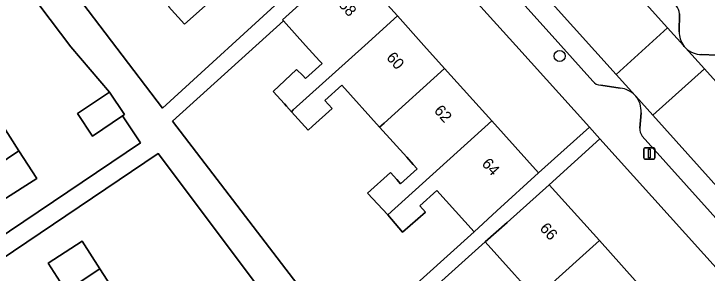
# Model space of a CAD drawing. Extents: x 158352 to 159489, y 383828 to 384603.
# Drawn here: x 158988.7 to 159050.2, y 384229.8 to 384252.8 of the extents above; entities that cross this region are included whole.
import ezdxf

# ---------------------------------------------------------------- set-up
doc = ezdxf.new("R2010")
doc.units = 0
for name, color, linetype in [('IMGEO_Boom', 7, 'Continuous'), ('IMGEO_Erf', 7, 'Continuous'), ('IMGEO_Lichtmast', 7, 'Continuous'), ('IMGEO_Pand', 7, 'Continuous'), ('IMGEO_Pand_nummerreeks', 7, 'Continuous'), ('IMGEO_Parkeervlak_open', 7, 'Continuous'), ('IMGEO_Rijbaan_lokaal_open', 7, 'Continuous'), ('IMGEO_Voetpad_open', 7, 'Continuous')]:
    doc.layers.add(name, color=color, linetype=linetype)

msp = doc.modelspace()

# ---------------------------------------------------------------- linework, layer by layer
at = {"layer": 'IMGEO_Boom'}
msp.add_circle((159037.16, 384249.057), 0.489, dxfattribs=at)
at = {"layer": 'IMGEO_Erf'}
for points in [[(158983.152, 384230.05), (158999.981, 384241.374), (158998.379, 384243.754), (158995.719, 384241.967), (158994.387, 384243.95), (158997.206, 384245.844), (158993.796, 384249.884), (158983.504, 384263.466)], [(158989.753, 384260.415), (159001.908, 384244.436), (159013.252, 384254.815)], [(159006.771, 384254.493), (159003.883, 384251.881), (159002.456, 384253.46)], [(158987.626, 384243.088), (158989.186, 384240.665), (158990.765, 384238.212), (158987.766, 384236.281)], [(159049.357, 384184.354), (159040.963, 384193.949), (159038.866, 384192.066), (159036.819, 384194.345), (159038.831, 384196.151), (159030.506, 384205.481), (159013.427, 384224.622), (159011.157, 384227.628), (159001.534, 384240.404), (158984.024, 384228.622)], [(159033.138, 384229.684), (159030.537, 384232.575), (159019.056, 384222.244)]]:
    msp.add_lwpolyline(points, dxfattribs=at)
for points in [[(159022.835, 384261.552), (159018.359, 384257.514), (159022.762, 384252.621), (159025.12, 384250), (159026.953, 384247.962), (159031.144, 384243.305), (159035.292, 384238.694), (159039.799, 384242.749), (159033.255, 384250)], [(159022.144, 384238.74), (159022.704, 384238.119), (159023.046, 384237.74), (159024.513, 384239.063), (159024.171, 384239.442), (159023.59, 384240.087), (159021.184, 384242.754), (159017.826, 384246.478), (159016.326, 384245.125), (159016.978, 384244.403), (159015.234, 384242.83), (159014.843, 384242.478), (159013.356, 384244.126), (159012.915, 384244.615), (159012.731, 384244.819), (159011.739, 384245.918), (159013.799, 384247.872), (159014.373, 384247.32), (159014.605, 384247.063), (159016.072, 384248.385), (159015.84, 384248.642), (159015.223, 384249.325), (159014.613, 384250), (159012.653, 384252.17), (159002.801, 384243.272), (159018.193, 384223.211), (159029.577, 384233.483), (159026.272, 384237.146), (159024.759, 384235.781), (159025.265, 384235.219), (159023.225, 384233.454), (159021.922, 384234.978), (159020.11, 384236.906)], [(159040.731, 384241.717), (159036.214, 384237.65), (159040.682, 384232.688), (159044.845, 384228.066), (159049.007, 384223.443), (159053.025, 384218.981), (159057.558, 384223.073)], [(158991.783, 384230.699), (158994.783, 384232.63), (158996.345, 384230.203), (158997.922, 384227.754), (158994.923, 384225.823), (158993.382, 384228.215)]]:
    msp.add_lwpolyline(points, close=True, dxfattribs=at)
at = {"layer": 'IMGEO_Lichtmast'}
for p, q in [((159044.716, 384240.922), (159045.506, 384240.922)), ((159045.506, 384240.922), (159044.716, 384240.922)), ((159044.616, 384240.022), (159044.616, 384240.822)), ((159044.616, 384240.822), (159044.616, 384240.022)), ((159045.606, 384240.822), (159045.606, 384240.022)), ((159045.606, 384240.022), (159045.606, 384240.822)), ((159045.506, 384239.922), (159044.716, 384239.922)), ((159044.716, 384239.922), (159045.506, 384239.922))]:
    msp.add_line(p, q, dxfattribs=at)
msp.add_lwpolyline([(159045.036, 384240.797), (159045.186, 384240.797), (159045.186, 384240.047), (159045.036, 384240.047), (159045.036, 384240.797)], dxfattribs=at)
for centre, start, end in [((159044.716, 384240.822), 90, 180), ((159044.716, 384240.822), 90, 180), ((159045.506, 384240.822), 0, 90), ((159045.506, 384240.822), 360, 90), ((159044.716, 384240.022), 180, 270), ((159044.716, 384240.022), 180, 270), ((159045.506, 384240.022), 270, 0), ((159045.506, 384240.022), 270, 0)]:
    msp.add_arc(centre, 0.1, start, end, dxfattribs=at)
at = {"layer": 'IMGEO_Pand'}
for points in [[(159022.762, 384252.621), (159018.359, 384257.514), (159014.651, 384254.161), (159012.562, 384252.271), (159012.653, 384252.17), (159014.613, 384250), (159015.223, 384249.325), (159015.84, 384248.642), (159016.072, 384248.385), (159014.605, 384247.063), (159014.373, 384247.32), (159013.799, 384247.872), (159011.739, 384245.918), (159012.731, 384244.819), (159012.915, 384244.615), (159013.356, 384244.126), (159013.524, 384244.278), (159019.86, 384250)], [(159006.771, 384254.493), (159005.345, 384256.071), (159002.456, 384253.46), (159003.883, 384251.881)], [(159026.953, 384247.962), (159025.12, 384250), (159022.762, 384252.621), (159019.86, 384250), (159013.524, 384244.278), (159013.356, 384244.126), (159014.843, 384242.478), (159015.234, 384242.83), (159016.978, 384244.403), (159016.326, 384245.125), (159017.826, 384246.478), (159021.184, 384242.754), (159021.584, 384243.115)], [(159031.144, 384243.305), (159026.953, 384247.962), (159021.584, 384243.115), (159021.184, 384242.754), (159023.59, 384240.087), (159024.171, 384239.442), (159024.513, 384239.063), (159023.046, 384237.74), (159022.704, 384238.119), (159022.144, 384238.74), (159020.11, 384236.906), (159021.922, 384234.978)], [(158998.379, 384243.754), (158998.538, 384243.861), (158997.206, 384245.844), (158994.387, 384243.95), (158995.719, 384241.967)], [(158989.186, 384240.665), (158987.626, 384243.088), (158984.626, 384241.157), (158986.224, 384238.675)], [(159035.292, 384238.694), (159031.144, 384243.305), (159021.922, 384234.978), (159023.225, 384233.454), (159025.265, 384235.219), (159024.759, 384235.781), (159026.272, 384237.146), (159029.577, 384233.483), (159031.58, 384235.346)], [(158989.186, 384240.665), (158986.224, 384238.675), (158983.645, 384236.942), (158985.141, 384234.716), (158987.677, 384236.42), (158987.766, 384236.281), (158990.765, 384238.212)], [(159040.682, 384232.688), (159036.214, 384237.65), (159032.501, 384234.302), (159030.537, 384232.575), (159033.138, 384229.684), (159033.67, 384229.093), (159034.038, 384228.684), (159032.476, 384227.275), (159032.107, 384227.684), (159031.67, 384228.168), (159029.584, 384226.288), (159030.991, 384224.703), (159031.359, 384224.294), (159031.47, 384224.394)], [(158993.382, 384228.215), (158996.345, 384230.203), (158994.783, 384232.63), (158991.783, 384230.699)], [(159044.845, 384228.066), (159040.682, 384232.688), (159031.47, 384224.394), (159031.359, 384224.294), (159032.581, 384222.94), (159032.906, 384222.58), (159034.977, 384224.448), (159034.652, 384224.808), (159033.98, 384225.554), (159035.603, 384227.017), (159039.222, 384223.004), (159039.498, 384223.252)], [(158993.382, 384228.215), (158994.923, 384225.823), (158997.922, 384227.754), (158996.345, 384230.203)]]:
    msp.add_lwpolyline(points, close=True, dxfattribs=at)
at = {"layer": 'IMGEO_Parkeervlak_open'}
for points in [[(158994.927, 384309.022), (159046.731, 384251.567), (159048.15, 384250)], [(159043.829, 384245.588), (159042.16, 384247.433), (158990.002, 384305.306)], [(158990.579, 384301.836), (158990.971, 384301.379), (159000, 384291.405), (159007.299, 384283.302), (159037.261, 384250), (159040.105, 384246.839)], [(159047.768, 384251.22), (159047.786, 384252.798)], [(159048.334, 384249.783), (159050.008, 384247.923), (159092.46, 384200.729)], [(159051.053, 384249.142), (159049.771, 384249.205)], [(159040.8, 384246.476), (159042.538, 384246.197)], [(159095.7, 384187.827), (159094.094, 384189.61), (159045.427, 384243.808), (159043.906, 384245.502)], [(159044.376, 384244.035), (159044.274, 384242.664)], [(159044.469, 384241.962), (159084.889, 384197.015), (159092.228, 384188.816)]]:
    msp.add_lwpolyline(points, dxfattribs=at)
for centre, radius, start, end in [((159046.726, 384252.8), 1.06, 359.87672, 43.48298), ((159049.732, 384251.165), 1.964, 178.3973, 216.37492), ((159049.683, 384251.062), 1.859, 223.47089, 272.70647), ((159040.828, 384247.377), 0.902, 216.65241, 268.19126), ((159042.39, 384244.21), 1.993, 43.76035, 85.73058), ((159042.386, 384244.206), 1.997, 355.08195, 40.44707), ((159045.432, 384242.608), 1.159, 177.21026, 213.83796)]:
    msp.add_arc(centre, radius, start, end, dxfattribs=at)
at = {"layer": 'IMGEO_Rijbaan_lokaal_open'}
for points in [[(159046.731, 384251.567), (158994.927, 384309.022), (158993.108, 384311.06), (158988.52, 384306.912), (158990.002, 384305.306), (159042.16, 384247.433)], [(159050.008, 384247.923), (159048.334, 384249.783), (159048.217, 384249.914), (159048.15, 384250), (159046.731, 384251.567), (159042.16, 384247.433), (159043.829, 384245.588), (159043.906, 384245.502), (159045.427, 384243.808)], [(159045.427, 384243.808), (159094.094, 384189.61), (159098.723, 384193.79), (159098.61, 384193.916), (159092.566, 384200.613), (159092.46, 384200.729), (159050.008, 384247.923)]]:
    msp.add_lwpolyline(points, close=True, dxfattribs=at)
at = {"layer": 'IMGEO_Voetpad_open'}
for points in [[(158983.624, 384305.06), (159000, 384286.89), (159003.905, 384282.542), (159004.891, 384281.445), (159004.922, 384281.411), (159021.88, 384262.61), (159022.835, 384261.552), (159033.255, 384250), (159039.799, 384242.749), (159040.731, 384241.717), (159057.558, 384223.073), (159058.694, 384221.815), (159075.615, 384203.066), (159076.521, 384202.062), (159113.036, 384161.604), (159114.903, 384159.584), (159116.049, 384158.327), (159118.955, 384160.473), (159115.621, 384164.16), (159116.392, 384164.857), (159116.308, 384164.973)], [(159040.105, 384246.839), (159037.261, 384250), (159007.299, 384283.302), (159000, 384291.405), (158990.971, 384301.379), (158990.579, 384301.836)], [(158983.504, 384263.466), (158993.796, 384249.884), (158997.206, 384245.844), (158998.538, 384243.861), (158998.379, 384243.754), (158999.981, 384241.374), (158983.152, 384230.05)], [(159013.252, 384254.815), (159001.908, 384244.436), (158989.753, 384260.415)], [(159053.025, 384218.981), (159049.312, 384215.633), (159047.545, 384214.039), (159035.907, 384203.368), (159019.056, 384222.244), (159030.537, 384232.575), (159032.501, 384234.302), (159036.214, 384237.65), (159040.731, 384241.717), (159039.799, 384242.749), (159035.292, 384238.694), (159031.58, 384235.346), (159029.577, 384233.483), (159018.193, 384223.211), (159002.801, 384243.272), (159012.653, 384252.17), (159012.562, 384252.271), (159014.651, 384254.161)], [(159047.786, 384252.798), (159047.768, 384251.22)], [(159048.15, 384250), (159048.217, 384249.914), (159048.334, 384249.783)], [(159049.771, 384249.205), (159051.053, 384249.142)], [(159042.538, 384246.197), (159040.8, 384246.476)], [(159043.906, 384245.502), (159043.829, 384245.588)], [(159044.274, 384242.664), (159044.376, 384244.035)], [(159092.228, 384188.816), (159084.889, 384197.015), (159044.469, 384241.962)], [(158984.024, 384228.622), (159001.534, 384240.404), (159011.157, 384227.628), (159013.427, 384224.622), (159030.506, 384205.481), (159038.831, 384196.151), (159038.916, 384196.228), (159040.963, 384193.949), (159049.357, 384184.354)]]:
    msp.add_lwpolyline(points, dxfattribs=at)
for centre, radius, start, end in [((159046.726, 384252.8), 1.06, 359.87672, 43.48298), ((159049.732, 384251.165), 1.964, 178.3973, 216.37492), ((159049.683, 384251.062), 1.859, 223.47089, 272.70647), ((159040.828, 384247.377), 0.902, 216.65241, 268.19126), ((159042.39, 384244.21), 1.993, 43.76035, 85.73058), ((159042.386, 384244.206), 1.997, 355.08195, 40.44707), ((159045.432, 384242.608), 1.159, 177.21026, 213.83796)]:
    msp.add_arc(centre, radius, start, end, dxfattribs=at)

# ---------------------------------------------------------------- texts
at = {"layer": 'IMGEO_Pand_nummerreeks'}
for s, rotation, p in [('58', 311.98041, (159017.487, 384253.58)), ('60', 311.98041, (159021.72, 384248.875)), ('62', 311.98041, (159025.949, 384244.174)), ('64', 311.98041, (159030.185, 384239.467)), ('66', 312.00333, (159035.324, 384233.737))]:
    msp.add_text(s, height=1, rotation=rotation, dxfattribs=at).set_placement(p)

doc.saveas('drawing.dxf')
